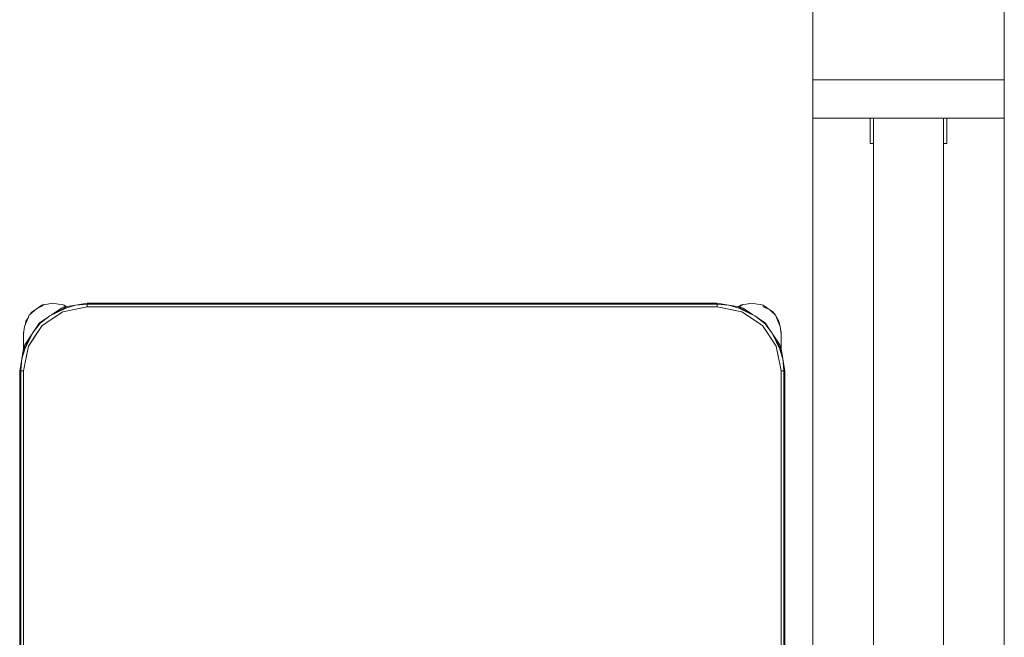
# Model space of a CAD drawing. Header units: millimetres. Extents: x 321 to 585, y -277 to 9.
# Tile 492 of 656: x 339.334 to 340.878, y -120.052 to -119.084. Entities that reach past the tile are written whole.
import ezdxf

# ---------------------------------------------------------------- set-up
doc = ezdxf.new("R2010")
doc.units = ezdxf.units.MM
doc.header["$MEASUREMENT"] = 0
for name, color, linetype, lineweight in [('IFC-Elemento de mobília-Contorno', 152, 'Continuous', 5), ('IFC-Janela-Contorno', 142, 'Continuous', 5), ('IFC-Viga-Contorno', 66, 'Continuous', 5)]:
    doc.layers.add(name, color=color, linetype=linetype, lineweight=lineweight)

msp = doc.modelspace()

# ---------------------------------------------------------------- linework, layer by layer
at = {"layer": 'IFC-Elemento de mobília-Contorno', "color": 7, "lineweight": 5}
for p, q in [((339.3538, -119.542), (339.3613, -119.537)), ((339.3538, -119.5434), (339.3605, -119.5375)), ((339.3605, -119.5375), (339.3676, -119.5339)), ((339.3613, -119.537), (339.3687, -119.532)), ((339.3676, -119.5339), (339.3721, -119.5308)), ((339.3687, -119.532), (339.3721, -119.5308)), ((339.3721, -119.5308), (339.3775, -119.5303)), ((339.3775, -119.5303), (339.3863, -119.5285)), ((339.3815, -119.5483), (339.4083, -119.534)), ((339.3815, -119.5483), (339.4063, -119.5366)), ((339.3839, -119.547), (339.3995, -119.5366)), ((339.3863, -119.5285), (339.3951, -119.5303)), ((339.3951, -119.5303), (339.4005, -119.5308)), ((339.3995, -119.5366), (339.4083, -119.534)), ((339.4005, -119.5308), (339.4039, -119.532)), ((339.4018, -119.5421), (339.4401, -119.5345)), ((339.4018, -119.5421), (339.4167, -119.5392)), ((339.4032, -119.5336), (339.4055, -119.5348)), ((339.4039, -119.532), (339.4073, -119.5343)), ((339.4063, -119.5366), (339.4217, -119.5318)), ((339.4083, -119.534), (339.4217, -119.5318)), ((339.4167, -119.5392), (339.4401, -119.5345)), ((339.4217, -119.5318), (339.4401, -119.5285)), ((339.4217, -119.5318), (339.4401, -119.5303)), ((339.4401, -119.5285), (339.9342, -119.5285)), ((339.4401, -119.5303), (339.9342, -119.5303)), ((339.4401, -119.5345), (339.4401, -119.5303)), ((339.4401, -119.5345), (339.4401, -119.5324)), ((339.4401, -119.5345), (340.4281, -119.5345)), ((339.9342, -119.5285), (340.4281, -119.5285)), ((339.9342, -119.5303), (340.4281, -119.5303)), ((340.4281, -119.5285), (340.4464, -119.5318)), ((340.4281, -119.5303), (340.4464, -119.5318)), ((340.4281, -119.5345), (340.4281, -119.5303)), ((340.4281, -119.5345), (340.4281, -119.5324)), ((340.4281, -119.5345), (340.4515, -119.5392)), ((340.4281, -119.5345), (340.4663, -119.5421)), ((340.4464, -119.5318), (340.4619, -119.5366)), ((340.4464, -119.5318), (340.4599, -119.534)), ((340.4515, -119.5392), (340.4663, -119.5421)), ((340.4599, -119.534), (340.4867, -119.5483)), ((340.4599, -119.534), (340.4686, -119.5366)), ((340.4599, -119.534), (340.4609, -119.5346)), ((340.4612, -119.5344), (340.4647, -119.532)), ((340.4619, -119.5366), (340.4867, -119.5483)), ((340.4621, -119.5347), (340.4636, -119.5339)), ((340.4636, -119.5339), (340.4681, -119.5308)), ((340.4647, -119.532), (340.4681, -119.5308)), ((340.4681, -119.5308), (340.4735, -119.5303)), ((340.4686, -119.5366), (340.4842, -119.547)), ((340.4735, -119.5303), (340.4823, -119.5285)), ((340.4823, -119.5285), (340.4911, -119.5303)), ((340.4911, -119.5303), (340.4965, -119.5308)), ((340.4965, -119.5308), (340.4999, -119.532)), ((340.4992, -119.5336), (340.5104, -119.5393)), ((340.4999, -119.532), (340.5074, -119.537)), ((340.5074, -119.537), (340.5149, -119.542)), ((340.5104, -119.5393), (340.5195, -119.5475)), ((339.3417, -119.5651), (339.346, -119.5555)), ((339.3426, -119.5632), (339.3438, -119.5569)), ((339.3438, -119.5569), (339.3477, -119.5511)), ((339.346, -119.5555), (339.3491, -119.5475)), ((339.3491, -119.5475), (339.3538, -119.542)), ((339.3491, -119.5475), (339.3538, -119.5434)), ((339.3651, -119.5595), (339.3771, -119.5515)), ((339.366, -119.5598), (339.3815, -119.5483)), ((339.3694, -119.5638), (339.4018, -119.5421)), ((340.4663, -119.5421), (340.4988, -119.5638)), ((340.4867, -119.5483), (340.5028, -119.5604)), ((340.4867, -119.5483), (340.4907, -119.5513)), ((340.4905, -119.5512), (340.503, -119.5595)), ((340.5149, -119.542), (340.5195, -119.5475)), ((340.5195, -119.5475), (340.5248, -119.5569)), ((340.5195, -119.5475), (340.5226, -119.5555)), ((340.5226, -119.5555), (340.5269, -119.5651)), ((340.5248, -119.5569), (340.5261, -119.5632)), ((339.3403, -119.5769), (339.3417, -119.5651)), ((339.3477, -119.5962), (339.3694, -119.5638)), ((339.3539, -119.5759), (339.366, -119.5598)), ((339.3539, -119.5759), (339.3569, -119.5718)), ((339.3568, -119.572), (339.3651, -119.5595)), ((339.3585, -119.58), (339.3694, -119.5638)), ((340.4988, -119.5638), (340.5205, -119.5962)), ((340.5028, -119.5604), (340.5143, -119.5759)), ((340.503, -119.5595), (340.511, -119.5715)), ((340.5269, -119.5651), (340.5279, -119.5732)), ((340.5276, -119.5711), (340.5283, -119.5745)), ((339.3396, -119.6027), (339.3539, -119.5759)), ((339.3403, -119.5745), (339.3408, -119.5732)), ((339.3403, -119.5745), (339.3408, -119.5732)), ((339.3403, -119.5845), (339.3403, -119.5745)), ((339.3403, -119.5793), (339.3403, -119.5769)), ((339.3403, -119.5819), (339.3403, -119.5793)), ((339.3403, -119.5845), (339.3403, -119.5819)), ((339.3403, -119.6002), (339.3403, -119.5845)), ((339.3421, -119.5939), (339.3526, -119.5784)), ((339.3422, -119.6007), (339.3539, -119.5759)), ((339.3477, -119.5962), (339.3585, -119.58)), ((340.5143, -119.5759), (340.5259, -119.6007)), ((340.5143, -119.5759), (340.5273, -119.6003)), ((340.5156, -119.5784), (340.526, -119.5939)), ((340.5279, -119.5732), (340.5283, -119.5745)), ((340.5279, -119.5732), (340.5283, -119.5745)), ((340.5279, -119.5732), (340.5283, -119.5769)), ((340.5283, -119.5845), (340.5283, -119.5745)), ((340.5283, -119.6019), (340.5283, -119.5745)), ((340.5283, -119.5793), (340.5283, -119.5769)), ((340.5283, -119.5819), (340.5283, -119.5793)), ((340.5283, -119.5845), (340.5283, -119.5819)), ((340.5283, -119.6019), (340.5283, -119.5845)), ((339.3373, -119.6161), (339.3422, -119.6007)), ((339.3373, -119.6161), (339.3396, -119.6027)), ((339.3396, -119.6027), (339.3421, -119.5939)), ((339.3401, -119.6345), (339.3477, -119.5962)), ((339.3403, -119.5969), (339.3403, -119.5907)), ((339.3403, -119.6002), (339.3403, -119.5969)), ((339.3447, -119.6111), (339.3477, -119.5962)), ((340.5205, -119.5962), (340.5234, -119.6111)), ((340.5205, -119.5962), (340.5281, -119.6345)), ((340.5259, -119.6007), (340.5297, -119.6127)), ((340.526, -119.5939), (340.5286, -119.6027)), ((340.5273, -119.6003), (340.5283, -119.6023)), ((340.5283, -119.5969), (340.5283, -119.5907)), ((340.5283, -119.6019), (340.5283, -119.5969)), ((340.5283, -119.6023), (340.5286, -119.6027)), ((340.5286, -119.6027), (340.5308, -119.6161)), ((339.3341, -119.6345), (339.3373, -119.6161)), ((339.3358, -119.6345), (339.3373, -119.6161)), ((339.3401, -119.6345), (339.3447, -119.6111)), ((340.5234, -119.6111), (340.5281, -119.6345)), ((340.5297, -119.6127), (340.5308, -119.6161)), ((340.5308, -119.6161), (340.5323, -119.6345)), ((340.5308, -119.6161), (340.5341, -119.6345)), ((339.3341, -120.3225), (339.3341, -119.6345)), ((339.3358, -120.3225), (339.3358, -119.6345)), ((339.3358, -119.6345), (339.3401, -119.6345)), ((339.338, -119.6345), (339.3401, -119.6345)), ((339.3401, -120.3225), (339.3401, -119.6345)), ((340.5281, -119.6345), (340.5302, -119.6345)), ((340.5281, -120.3225), (340.5281, -119.6345)), ((340.5281, -119.6345), (340.5323, -119.6345)), ((340.5323, -120.3225), (340.5323, -119.6345)), ((340.5341, -120.3225), (340.5341, -119.6345))]:
    msp.add_line(p, q, dxfattribs=at)
at = {"layer": 'IFC-Janela-Contorno', "color": 7, "lineweight": 5}
for p, q in [((340.578, -119.1866), (340.578, -119.1785)), ((340.578, -119.1785), (340.6173, -119.1785)), ((340.6173, -119.1785), (340.8781, -119.1785)), ((340.878, -119.1866), (340.878, -119.1785)), ((340.578, -119.2385), (340.578, -119.1866)), ((340.878, -119.2385), (340.878, -119.1866)), ((340.578, -119.2385), (340.8452, -119.2385)), ((340.668, -119.2423), (340.668, -119.2385)), ((340.668, -119.2785), (340.668, -119.2423)), ((340.673, -119.2385), (340.783, -119.2385)), ((340.673, -123.1185), (340.673, -119.2385)), ((340.783, -123.1185), (340.783, -119.2385)), ((340.788, -119.2748), (340.788, -119.2385)), ((340.8452, -119.2385), (340.878, -119.2385)), ((340.668, -119.2785), (340.673, -119.2785)), ((340.783, -119.2785), (340.788, -119.2785)), ((340.788, -119.2785), (340.788, -119.2748))]:
    msp.add_line(p, q, dxfattribs=at)
at = {"layer": 'IFC-Viga-Contorno', "color": 7, "lineweight": 5}
for p, q in [((340.8781, -134.7644), (340.8781, -102.0108)), ((340.5781, -119.1785), (340.5781, -118.4142)), ((340.5781, -123.1185), (340.5781, -119.2385))]:
    msp.add_line(p, q, dxfattribs=at)

doc.saveas('drawing.dxf')
